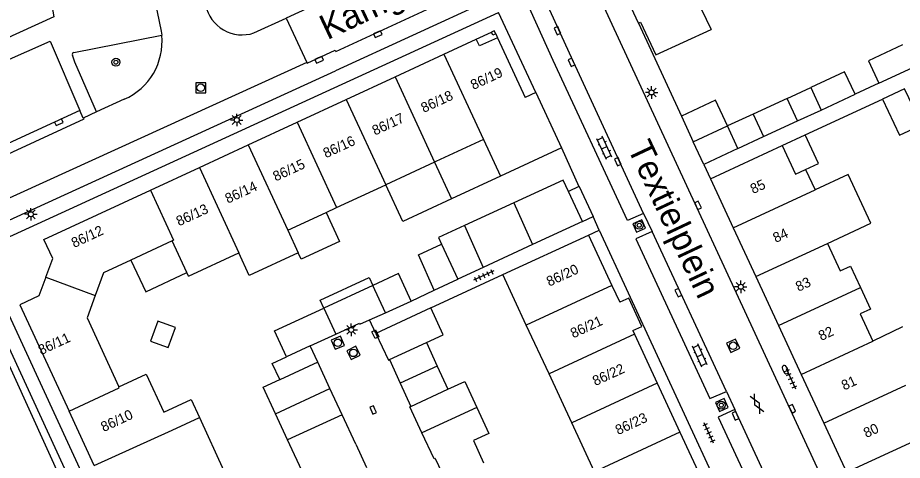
# Model space of a CAD drawing. Extents: x 132998 to 136004, y 396998 to 398512.
# Drawn here: x 133346.5 to 133435.1, y 398374.9 to 398419.2 of the extents above; entities that cross this region are included whole.
import ezdxf

# ---------------------------------------------------------------- set-up
doc = ezdxf.new("R2010")
doc.units = 0
for name, color, linetype in [('gg-afsc-erfafscheiding', 7, 'Continuous'), ('gg-afsc-muur', 7, 'Continuous'), ('gg-anno-huisnummerreeks BGT', 7, 'Continuous'), ('gg-anno-openbare ruimte label', 7, 'Continuous'), ('gg-bbg-bijgebouw', 7, 'Continuous'), ('gg-bbg-gedigitaliseerde bebouwing', 7, 'Continuous'), ('gg-bbg-gedigitaliseerde bijgebouw', 7, 'Continuous'), ('gg-bbg-hoofdgebouw', 7, 'Continuous'), ('gg-bbg-luifel en loopbrug', 7, 'Continuous'), ('gg-bbg-onder overbouw', 7, 'Continuous'), ('gg-bbg-pand overbouw', 7, 'Continuous'), ('gg-bbg-pilaar onder overbouw', 7, 'Continuous'), ('gg-bbg-pilaar pand', 7, 'Continuous'), ('gg-bbg-tussenscheiding', 7, 'Continuous'), ('gg-knt-verharding', 7, 'Continuous'), ('gg-knt-verharding nz', 7, 'Continuous'), ('gt-grn-groengrens', 7, 'Continuous'), ('gt-grn-weggrens', 7, 'Continuous'), ('gt-symb-boom', 7, 'Continuous'), ('gt-symb-brandkraan', 7, 'Continuous'), ('gt-symb-gesloten verharding', 7, 'Continuous'), ('gt-symb-klinker verharding', 7, 'Continuous'), ('gt-symb-kolk', 7, 'Continuous'), ('gt-symb-kolk center center', 7, 'Continuous'), ('gt-symb-lichtmast', 7, 'Continuous'), ('gt-symb-rioolschacht', 7, 'Continuous'), ('gt-symb-tegel verharding', 7, 'Continuous')]:
    doc.layers.add(name, color=color, linetype=linetype)

# ---------------------------------------------------------------- blocks, each defined once
blk = doc.blocks.new('gt0-KOLK')
at = {"layer": 'gt-symb-kolk'}
blk.add_lwpolyline([(0, 0), (0.375, 0), (0.375, 0.4), (-0.375, 0.4), (-0.375, 0), (0, 0)], dxfattribs=at)
blk = doc.blocks.new('gt0-RS')
at = {"layer": 'gt-symb-rioolschacht'}
blk.add_lwpolyline([(-0.5, -0.5), (0.5, -0.5), (0.5, 0.5), (-0.5, 0.5)], close=True, dxfattribs=at)
blk.add_circle((0, 0), 0.375, dxfattribs=at)
blk = doc.blocks.new('gt0-BOOM')
at = {"layer": 'gt-symb-boom'}
for radius in [0.4, 0.2]:
    blk.add_circle((0, 0), radius, dxfattribs=at)
blk = doc.blocks.new('gt0-LMAST')
at = {"layer": 'gt-symb-lichtmast'}
for p, q in [((-0.182, 0.173), (-0.447, 0.438)), ((-0.005, 0.246), (-0.005, 0.621)), ((0.172, 0.173), (0.437, 0.438)), ((-0.255, -0.004), (-0.63, -0.004)), ((-0.182, -0.181), (-0.447, -0.446)), ((-0.005, -0.254), (-0.005, -0.629)), ((0.437, -0.446), (0.172, -0.181)), ((0.245, -0.004), (0.62, -0.004))]:
    blk.add_line(p, q, dxfattribs=at)
blk.add_circle((-0.005, -0.004), 0.25, dxfattribs=at)
blk = doc.blocks.new('gt0-KL1')
at = {"layer": 'gt-symb-klinker verharding'}
for p, q in [((-1.15, 0.3), (1.15, 0.3)), ((-1, -0.3), (-1, 0.3)), ((-0.5, 0.3), (-0.5, 0.45)), ((0, -0.3), (0, 0.3)), ((0.5, 0.3), (0.5, 0.45)), ((1, -0.3), (1, 0.3)), ((-1.15, -0.3), (1.15, -0.3)), ((-0.5, -0.45), (-0.5, -0.3)), ((0.5, -0.45), (0.5, -0.3))]:
    blk.add_line(p, q, dxfattribs=at)
blk = doc.blocks.new('gt0-TEG1')
at = {"layer": 'gt-symb-tegel verharding'}
for p, q in [((-1.125, 0), (1.125, 0)), ((-0.9, -0.25), (-0.9, 0.25)), ((-0.45, -0.25), (-0.45, 0.25)), ((0, -0.25), (0, 0.25)), ((0.45, -0.25), (0.45, 0.25)), ((0.9, -0.25), (0.9, 0.25))]:
    blk.add_line(p, q, dxfattribs=at)
blk = doc.blocks.new('gt0-KOLKCC')
at = {"layer": 'gt-symb-kolk center center'}
blk.add_lwpolyline([(-0.375, 0.2), (0.375, 0.2), (0.375, -0.2), (-0.375, -0.2)], close=True, dxfattribs=at)
blk = doc.blocks.new('gt0-GESVH1')
at = {"layer": 'gt-symb-gesloten verharding'}
for p, q in [((-0.992, -0.261), (0.008, 0.239)), ((0.008, -0.261), (-0.992, 0.239)), ((0.008, 0.239), (1.008, -0.261)), ((1.008, 0.239), (0.008, -0.261))]:
    blk.add_line(p, q, dxfattribs=at)
blk = doc.blocks.new('gt0-BR')
at = {"layer": 'gt-symb-brandkraan'}
for centre, radius, start, end in [((-0.244, 0), 0.206, 107.56694, 252.43307), ((0.599, -2.664), 3, 106.89205, 107.56694), ((0, -0.691), 0.938, 73.10799, 106.89205), ((-0.599, -2.664), 3, 72.43309, 73.10799), ((0.244, 0), 0.206, 287.56695, 72.43309), ((0.599, 2.664), 3, 252.43307, 253.10797), ((0, 0.691), 0.938, 253.10797, 286.89206), ((-0.599, 2.664), 3, 286.89206, 287.56695)]:
    blk.add_arc(centre, radius, start, end, dxfattribs=at)

msp = doc.modelspace()

# ---------------------------------------------------------------- linework, layer by layer
at = {"layer": 'gg-afsc-erfafscheiding'}
for p, q in [((133432.76, 398412.646), (133430.383, 398411.544)), ((133425.396, 398407.476), (133433.113, 398411.041)), ((133403.073, 398398.807), (133404.127, 398399.301)), ((133403.68, 398397.448), (133404.754, 398397.945)), ((133387.865, 398390.169), (133395.104, 398393.478)), ((133385.906, 398390.822), (133388.22, 398391.916))]:
    msp.add_line(p, q, dxfattribs=at)
at = {"layer": 'gg-afsc-muur'}
for p, q in [((133408.677, 398418.658), (133412.983, 398409.355)), ((133400.973, 398406.167), (133402.711, 398402.3)), ((133402.711, 398402.3), (133401.666, 398401.811))]:
    msp.add_line(p, q, dxfattribs=at)
at = {"layer": 'gg-bbg-bijgebouw'}
for p, q in [((133415.225, 398404.52), (133414.172, 398406.788)), ((133401.666, 398401.811), (133401.139, 398402.936)), ((133403.073, 398398.807), (133401.666, 398401.811)), ((133403.073, 398398.807), (133398.057, 398396.491)), ((133398.057, 398396.491), (133393.119, 398394.21)), ((133393.119, 398394.21), (133390.567, 398393.025)), ((133383.329, 398389.658), (133385.906, 398390.822)), ((133381.745, 398388.942), (133383.329, 398389.658)), ((133387.865, 398390.169), (133382.379, 398387.579)), ((133383.745, 398384.969), (133387.437, 398386.685)), ((133376.556, 398384.695), (133375.797, 398386.331)), ((133377.767, 398382.082), (133376.556, 398384.695)), ((133378.987, 398379.451), (133377.767, 398382.082)), ((133385.871, 398380.286), (133389.567, 398381.993)), ((133380.363, 398376.484), (133378.987, 398379.451)), ((133380.363, 398376.484), (133381.442, 398374.17))]:
    msp.add_line(p, q, dxfattribs=at)
for points in [[(133385.906, 398390.822), (133384.65, 398393.577), (133382.066, 398392.381)], [(133387.437, 398386.685), (133389.115, 398387.465), (133387.865, 398390.169)], [(133380.73, 398388.615), (133380.779, 398388.506), (133381.745, 398388.942)], [(133382.379, 398387.579), (133383.619, 398384.911), (133383.745, 398384.969)], [(133389.567, 398381.993), (133391.28, 398382.784), (133392.483, 398380.182)], [(133386.988, 398377.638), (133385.784, 398380.246), (133385.871, 398380.286)], [(133392.483, 398380.182), (133393.694, 398377.562), (133392.159, 398376.853)], [(133388.304, 398375.073), (133388.196, 398375.023), (133386.988, 398377.638)]]:
    msp.add_lwpolyline(points, dxfattribs=at)
at = {"layer": 'gg-bbg-gedigitaliseerde bebouwing'}
for p, q in [((133393.145, 398407.021), (133394.86, 398403.336)), ((133400.973, 398406.167), (133394.86, 398403.336)), ((133415.9, 398403.07), (133423.07, 398406.402)), ((133388.237, 398404.744), (133383.355, 398402.483)), ((133425.423, 398404.008), (133426.366, 398401.978)), ((133378.437, 398400.205), (133383.355, 398402.483)), ((133377.375, 398399.713), (133378.437, 398400.205)), ((133373.538, 398397.936), (133377.375, 398399.713)), ((133373.538, 398397.936), (133374.585, 398395.674)), ((133361.951, 398396.851), (133357.83, 398394.931)), ((133363.428, 398393.679), (133361.951, 398396.851)), ((133363.592, 398393.328), (133368.642, 398395.667)), ((133363.592, 398393.328), (133363.428, 398393.679)), ((133397.444, 398388.431), (133395.104, 398393.478)), ((133399.717, 398383.532), (133397.444, 398388.431)), ((133435.129, 398388.234), (133432.157, 398386.817)), ((133356.609, 398382.256), (133359.359, 398383.524)), ((133359.359, 398383.524), (133361.122, 398379.71)), ((133401.989, 398378.634), (133399.717, 398383.532)), ((133364.685, 398379.165), (133367.15, 398373.823)), ((133404.261, 398373.735), (133401.989, 398378.634))]:
    msp.add_line(p, q, dxfattribs=at)
for points in [[(133393.145, 398407.021), (133388.391, 398404.816), (133388.237, 398404.744)], [(133423.07, 398406.402), (133424.402, 398403.534), (133425.423, 398404.008)], [(133427.615, 398396.608), (133431.954, 398398.622), (133429.683, 398403.517), (133426.366, 398401.978)], [(133427.615, 398396.608), (133428.889, 398393.861), (133429.912, 398394.335), (133430.907, 398392.187)], [(133374.585, 398395.674), (133369.688, 398393.408), (133368.642, 398395.667)], [(133357.83, 398394.931), (133355.083, 398393.651), (133354.256, 398391.396)], [(133430.907, 398392.187), (133431.91, 398390.023), (133430.891, 398389.551), (133432.157, 398386.817)], [(133354.256, 398391.396), (133353.431, 398389.149), (133356.609, 398382.256)], [(133361.122, 398379.71), (133363.853, 398380.969), (133364.685, 398379.165)]]:
    msp.add_lwpolyline(points, dxfattribs=at)
at = {"layer": 'gg-bbg-gedigitaliseerde bijgebouw'}
for p, q in [((133432.76, 398412.646), (133436.163, 398414.221)), ((133425.932, 398412.231), (133426.98, 398409.969)), ((133426.98, 398409.969), (133430.383, 398411.544)), ((133423.573, 398411.138), (133420.17, 398409.563)), ((133424.621, 398408.876), (133423.573, 398411.138)), ((133433.113, 398411.041), (133434.817, 398407.444)), ((133420.17, 398409.563), (133421.217, 398407.301)), ((133421.217, 398407.301), (133424.621, 398408.876)), ((133414.172, 398406.788), (133417.589, 398408.376)), ((133418.64, 398406.107), (133417.589, 398408.376)), ((133434.817, 398407.444), (133437.055, 398408.483)), ((133418.64, 398406.107), (133415.225, 398404.52)), ((133401.139, 398402.936), (133396.177, 398400.661)), ((133396.177, 398400.661), (133391.234, 398398.394)), ((133388.936, 398396.54), (133390.567, 398393.025)), ((133382.066, 398392.381), (133377.153, 398390.111)), ((133378.351, 398387.514), (133380.73, 398388.615)), ((133375.797, 398386.331), (133378.351, 398387.514)), ((133373.531, 398376.92), (133372.321, 398379.533)), ((133375.175, 398373.368), (133373.531, 398376.92)), ((133392.159, 398376.853), (133393.168, 398374.63)), ((133388.304, 398375.073), (133389.337, 398372.891))]:
    msp.add_line(p, q, dxfattribs=at)
for points in [[(133435.116, 398416.483), (133431.713, 398414.908), (133432.76, 398412.646)], [(133430.383, 398411.544), (133429.336, 398413.806), (133425.932, 398412.231)], [(133437.055, 398408.483), (133435.342, 398412.097), (133433.113, 398411.041)], [(133391.234, 398398.394), (133388.629, 398397.2), (133388.936, 398396.54)], [(133373.422, 398385.232), (133372.221, 398387.835), (133377.153, 398390.111)], [(133361.555, 398386.18), (133362.289, 398388.175), (133360.531, 398388.823), (133359.797, 398386.827), (133361.555, 398386.18)], [(133372.732, 398382.976), (133371.984, 398384.566), (133373.422, 398385.232)], [(133372.321, 398379.533), (133371.09, 398382.193), (133372.732, 398382.976)]]:
    msp.add_lwpolyline(points, dxfattribs=at)
at = {"layer": 'gg-bbg-hoofdgebouw'}
for p, q in [((133408.677, 398418.658), (133405.916, 398424.632)), ((133389.174, 398415.556), (133392.428, 398417.063)), ((133394.557, 398417.208), (133397.312, 398411.238)), ((133384.293, 398413.295), (133389.174, 398415.556)), ((133379.383, 398411.02), (133384.293, 398413.295)), ((133398.389, 398411.735), (133397.312, 398411.238)), ((133398.389, 398411.735), (133400.973, 398406.167)), ((133374.483, 398408.751), (133379.383, 398411.02)), ((133369.583, 398406.481), (133374.483, 398408.751)), ((133364.693, 398404.216), (133369.583, 398406.481)), ((133359.793, 398401.946), (133364.693, 398404.216)), ((133415.9, 398403.07), (133418.171, 398398.176)), ((133395.104, 398393.478), (133403.68, 398397.448)), ((133403.68, 398397.448), (133406.018, 398392.403)), ((133418.171, 398398.176), (133420.443, 398393.28)), ((133420.443, 398393.28), (133422.715, 398388.385)), ((133406.018, 398392.403), (133406.795, 398390.727)), ((133408.108, 398387.895), (133408.285, 398387.512)), ((133422.715, 398388.385), (133424.987, 398383.489)), ((133408.285, 398387.512), (133410.555, 398382.614)), ((133424.987, 398383.489), (133427.258, 398378.595)), ((133410.555, 398382.614), (133412.826, 398377.714)), ((133354.163, 398374.362), (133351.646, 398379.796)), ((133427.258, 398378.595), (133429.53, 398373.7)), ((133412.826, 398377.714), (133415.096, 398372.815)), ((133429.53, 398373.7), (133436.688, 398377.002))]:
    msp.add_line(p, q, dxfattribs=at)
for points in [[(133414.54, 398421.296), (133414.435, 398421.247), (133415.971, 398418.03)], [(133408.677, 398418.658), (133408.889, 398418.753), (133410.421, 398415.485), (133415.971, 398418.03)], [(133349.301, 398393.22), (133349.992, 398395.103), (133349.114, 398396.999), (133359.793, 398401.946)], [(133349.301, 398393.22), (133348.612, 398391.342), (133346.707, 398390.459), (133351.646, 398379.796)], [(133408.108, 398387.895), (133409.013, 398388.299), (133407.709, 398391.122), (133406.795, 398390.727)]]:
    msp.add_lwpolyline(points, dxfattribs=at)
at = {"layer": 'gg-bbg-luifel en loopbrug'}
for p, q in [((133423.573, 398411.138), (133425.932, 398412.231)), ((133424.621, 398408.876), (133426.98, 398409.969)), ((133412.983, 398409.355), (133414.172, 398406.788)), ((133420.17, 398409.563), (133417.589, 398408.376)), ((133418.64, 398406.107), (133421.217, 398407.301)), ((133423.07, 398406.402), (133425.396, 398407.476)), ((133388.237, 398404.744), (133389.938, 398401.056)), ((133394.86, 398403.336), (133389.938, 398401.056)), ((133388.22, 398391.916), (133390.567, 398393.025)), ((133387.437, 398386.685), (133388.521, 398384.297)), ((133383.745, 398384.969), (133384.814, 398382.615)), ((133388.521, 398384.297), (133384.814, 398382.615)), ((133388.521, 398384.297), (133389.567, 398381.993)), ((133384.814, 398382.615), (133385.871, 398380.286))]:
    msp.add_line(p, q, dxfattribs=at)
for points in [[(133417.589, 398408.376), (133416.402, 398410.939), (133412.983, 398409.355)], [(133425.423, 398404.008), (133426.72, 398404.61), (133425.396, 398407.476)], [(133389.938, 398401.056), (133385.068, 398398.8), (133383.355, 398402.483)], [(133377.375, 398399.713), (133378.727, 398396.792), (133374.889, 398395.016), (133374.585, 398395.674)], [(133388.22, 398391.916), (133386.631, 398395.471), (133388.936, 398396.54)], [(133357.83, 398394.931), (133359.308, 398391.759), (133363.428, 398393.679)], [(133377.153, 398390.111), (133376.79, 398390.911), (133381.695, 398393.182), (133382.066, 398392.381)]]:
    msp.add_lwpolyline(points, dxfattribs=at)
at = {"layer": 'gg-bbg-onder overbouw'}
msp.add_lwpolyline([(133394.557, 398417.208), (133392.756, 398416.385), (133392.428, 398417.063)], dxfattribs=at)
at = {"layer": 'gg-bbg-pand overbouw'}
for p, q in [((133392.428, 398417.063), (133393.947, 398417.766)), ((133394.372, 398417.611), (133394.557, 398417.208))]:
    msp.add_line(p, q, dxfattribs=at)
at = {"layer": 'gg-bbg-pilaar onder overbouw'}
msp.add_lwpolyline([(133394.372, 398417.611), (133394.082, 398417.476), (133393.947, 398417.766)], dxfattribs=at)
at = {"layer": 'gg-bbg-pilaar pand'}
msp.add_lwpolyline([(133394.372, 398417.611), (133394.237, 398417.901), (133393.947, 398417.766)], dxfattribs=at)
at = {"layer": 'gg-bbg-tussenscheiding'}
for p, q in [((133389.174, 398415.556), (133393.145, 398407.021)), ((133384.293, 398413.295), (133388.237, 398404.744)), ((133379.383, 398411.02), (133383.355, 398402.483)), ((133374.483, 398408.751), (133378.437, 398400.205)), ((133369.583, 398406.481), (133373.538, 398397.936)), ((133364.693, 398404.216), (133368.642, 398395.667)), ((133418.171, 398398.176), (133426.366, 398401.978)), ((133396.177, 398400.661), (133398.057, 398396.491)), ((133391.234, 398398.394), (133393.119, 398394.21)), ((133420.443, 398393.28), (133427.615, 398396.608)), ((133349.301, 398393.22), (133354.256, 398391.396)), ((133383.329, 398389.658), (133382.066, 398392.381)), ((133406.018, 398392.403), (133397.444, 398388.431)), ((133422.715, 398388.385), (133430.907, 398392.187)), ((133377.153, 398390.111), (133378.351, 398387.514)), ((133408.285, 398387.512), (133399.717, 398383.532)), ((133424.987, 398383.489), (133432.157, 398386.817)), ((133375.797, 398386.331), (133373.422, 398385.232)), ((133410.555, 398382.614), (133401.989, 398378.634)), ((133427.258, 398378.595), (133435.451, 398382.397)), ((133372.321, 398379.533), (133377.767, 398382.082)), ((133392.483, 398380.182), (133386.988, 398377.638)), ((133361.957, 398377.903), (133364.685, 398379.165)), ((133378.987, 398379.451), (133373.531, 398376.92)), ((133354.163, 398374.362), (133361.957, 398377.903)), ((133412.826, 398377.714), (133404.261, 398373.735))]:
    msp.add_line(p, q, dxfattribs=at)
for points in [[(133359.793, 398401.946), (133362.094, 398396.917), (133361.951, 398396.851)], [(133376.556, 398384.695), (133372.749, 398382.941), (133372.732, 398382.976)], [(133351.646, 398379.796), (133356.658, 398382.149), (133356.609, 398382.256)]]:
    msp.add_lwpolyline(points, dxfattribs=at)
at = {"layer": 'gg-knt-verharding'}
for p, q in [((133397.362, 398430.191), (133373.383, 398419.181)), ((133403.694, 398423.606), (133434.712, 398356.568)), ((133378.344, 398415.836), (133392.996, 398422.602)), ((133393.748, 398420.958), (133378.339, 398413.893)), ((133342.626, 398395.89), (133394.664, 398419.751)), ((133398.389, 398411.735), (133394.664, 398419.751)), ((133370.152, 398417.691), (133373.383, 398419.181)), ((133373.383, 398419.181), (133375.438, 398414.736)), ((133352.102, 398415.738), (133360.916, 398417.456)), ((133341.311, 398396.953), (133378.339, 398413.893)), ((133357.152, 398411.047), (133354.387, 398409.773)), ((133353.054, 398409.159), (133352.697, 398409.92)), ((133354.387, 398409.773), (133353.054, 398409.159)), ((133409.199, 398399.615), (133410.057, 398397.799)), ((133404.754, 398397.945), (133427.565, 398348.648)), ((133417.489, 398381.777), (133410.057, 398397.799)), ((133375.52, 398324.75), (133342.626, 398395.89)), ((133341.378, 398395.319), (133353.799, 398368.371)), ((133417.489, 398381.777), (133418.317, 398379.956))]:
    msp.add_line(p, q, dxfattribs=at)
for points in [[(133330.417, 398453.761), (133342.633, 398456.307), (133345.06, 398444.459), (133349.693, 398421.597), (133350.113, 398419.319), (133326.352, 398408.476)], [(133360.257, 398420.784), (133360.862, 398417.855), (133360.916, 398417.456)], [(133400.141, 398414.916), (133397.912, 398419.795), (133397.786, 398420.114), (133399.445, 398420.77)], [(133409.199, 398399.615), (133401.768, 398415.672), (133399.445, 398420.77)], [(133329.214, 398407.573), (133342.404, 398413.616), (133349.725, 398416.852), (133352.697, 398409.92)], [(133375.438, 398414.736), (133375.476, 398414.663), (133378.287, 398415.959), (133378.344, 398415.836)], [(133354.387, 398409.773), (133352.224, 398414.752), (133351.963, 398415.466)], [(133409.199, 398399.615), (133407.571, 398398.897), (133400.141, 398414.916)], [(133352.697, 398409.92), (133338.317, 398403.31), (133338.668, 398402.547)], [(133402.711, 398402.3), (133402.728, 398402.308), (133404.127, 398399.301)], [(133408.109, 398398.579), (133408.489, 398397.737), (133409.385, 398398.13), (133409.005, 398398.972), (133408.109, 398398.579)], [(133410.057, 398397.799), (133408.411, 398397.062), (133415.831, 398381.062), (133417.489, 398381.777)], [(133416.408, 398380.664), (133416.812, 398379.774), (133417.673, 398380.174), (133417.268, 398381.064), (133416.408, 398380.664)], [(133418.317, 398379.956), (133416.661, 398379.209), (133424.123, 398363.18), (133425.801, 398363.944)], [(133425.801, 398363.944), (133424.293, 398367.103), (133418.317, 398379.956)]]:
    msp.add_lwpolyline(points, dxfattribs=at)
for centre, radius, start, end in [((133368.96, 398421.212), 3.718, 191.45131, 288.70994), ((133354.659, 398416.821), 6.289, 293.35453, 5.79411), ((133352.148, 398415.543), 0.2, 103.2685, 202.59477)]:
    msp.add_arc(centre, radius, start, end, dxfattribs=at)
at = {"layer": 'gg-knt-verharding nz'}
msp.add_line((133375.438, 398414.736), (133340.463, 398398.772), dxfattribs=at)
msp.add_lwpolyline([(133353.054, 398409.159), (133353.102, 398409.047), (133338.799, 398402.44)], dxfattribs=at)
at = {"layer": 'gt-grn-groengrens'}
msp.add_line((133340.718, 398395.017), (133353.078, 398368.028), dxfattribs=at)
at = {"layer": 'gt-grn-weggrens'}
for p, q in [((133415.225, 398404.52), (133415.9, 398403.07)), ((133404.754, 398397.945), (133404.127, 398399.301)), ((133382.379, 398387.579), (133381.745, 398388.942))]:
    msp.add_line(p, q, dxfattribs=at)

# ---------------------------------------------------------------- block references
at = {"layer": 'gt-symb-boom'}
for p in [(133356.325, 398414.76), (133408.757, 398398.421), (133416.975, 398380.403)]:
    msp.add_blockref('gt0-BOOM', p, dxfattribs=at)
at = {"layer": 'gt-symb-brandkraan', "rotation": -65.10079947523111}
msp.add_blockref('gt0-BR', (133423.386, 398383.968), dxfattribs=at)
at = {"layer": 'gt-symb-gesloten verharding', "rotation": -62.28149837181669}
msp.add_blockref('gt0-GESVH1', (133420.568, 398380.533), dxfattribs=at)
at = {"layer": 'gt-symb-klinker verharding'}
for p, rotation in [((133405.26, 398406.18), 114.77113890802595), ((133414.826, 398385.367), 113.69497103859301)]:
    msp.add_blockref('gt0-KL1', p, dxfattribs=dict(at, rotation=rotation))
at = {"layer": 'gt-symb-kolk'}
for p, rotation in [((133382.486, 398417.757), -155.35690478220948), ((133400.743, 398418.003), 114.77113890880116), ((133376.605, 398415.183), -155.25416788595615), ((133402.152, 398414.832), 114.8472056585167), ((133350.527, 398408.922), -155.31560552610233), ((133406.785, 398404.878), 114.6430952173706), ((133414.467, 398400.332), -65.15279434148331), ((133412.859, 398391.752), 114.89920052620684), ((133423.907, 398379.958), -65.15279434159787), ((133382.275, 398380.006), 113.64250165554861), ((133418.575, 398379.42), 115.02727879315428)]:
    msp.add_blockref('gt0-KOLK', p, dxfattribs=dict(at, rotation=rotation))
at = {"layer": 'gt-symb-kolk center center', "rotation": -64.71651982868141}
msp.add_blockref('gt0-KOLKCC', (133382.318, 398387.511), dxfattribs=at)
at = {"layer": 'gt-symb-lichtmast'}
for p in [(133410.002, 398411.733), (133368.432, 398408.971), (133347.81, 398399.531), (133418.928, 398392.264), (133379.901, 398387.947)]:
    msp.add_blockref('gt0-LMAST', p, dxfattribs=at)
at = {"layer": 'gt-symb-rioolschacht'}
msp.add_blockref('gt0-RS', (133364.821, 398412.203), dxfattribs=at)
for p, rotation in [((133378.559, 398386.655), -67.79435666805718), ((133418.168, 398386.357), -65.17685962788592), ((133380.122, 398385.637), -63.51182146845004)]:
    msp.add_blockref('gt0-RS', p, dxfattribs=dict(at, rotation=rotation))
at = {"layer": 'gt-symb-tegel verharding'}
for p, rotation in [((133393.168, 398393.386), -155.40899950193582), ((133423.935, 398383.061), -65.86887479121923), ((133415.72, 398377.618), 114.6430952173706)]:
    msp.add_blockref('gt0-TEG1', p, dxfattribs=dict(at, rotation=rotation))

# ---------------------------------------------------------------- texts
at = {"layer": 'gg-anno-huisnummerreeks BGT'}
for s, rotation, p in [('86/19', 24.8, (133392.14, 398411.972)), ('86/18', 24.8, (133387.169, 398409.67)), ('86/17', 24.8, (133382.277, 398407.403)), ('86/16', 24.8, (133377.368, 398405.129)), ('86/15', 24.8, (133372.338, 398402.8)), ('86/14', 24.8, (133367.541, 398400.578)), ('85', 24.9, (133420.163, 398401.541)), ('86/13', 24.8, (133362.646, 398398.31)), ('86/12', 25, (133352.142, 398396.141)), ('84', 24.9, (133422.434, 398396.647)), ('86/20', 24.8, (133399.744, 398392.27)), ('83', 24.9, (133424.706, 398391.752)), ('86/21', 24.9, (133402.147, 398387.085)), ('86/11', 24.8, (133348.826, 398385.409)), ('82', 24.9, (133426.992, 398386.826)), ('86/22', 24.8, (133404.36, 398382.31)), ('81', 24.9, (133429.294, 398381.864)), ('86/10', 24.8, (133355.096, 398377.705)), ('86/23', 24.9, (133406.641, 398377.393)), ('80', 24.9, (133431.506, 398377.099))]:
    msp.add_text(s, height=1, rotation=rotation, dxfattribs=at).set_placement(p)
at = {"layer": 'gg-anno-openbare ruimte label'}
for s, rotation, p in [('Kamgarenplein', 25.2, (133377.504, 398416.953)), ('Textielplein', 295.2, (133407.52, 398406.192))]:
    msp.add_text(s, height=2.5, rotation=rotation, dxfattribs=at).set_placement(p)

doc.saveas('drawing.dxf')
